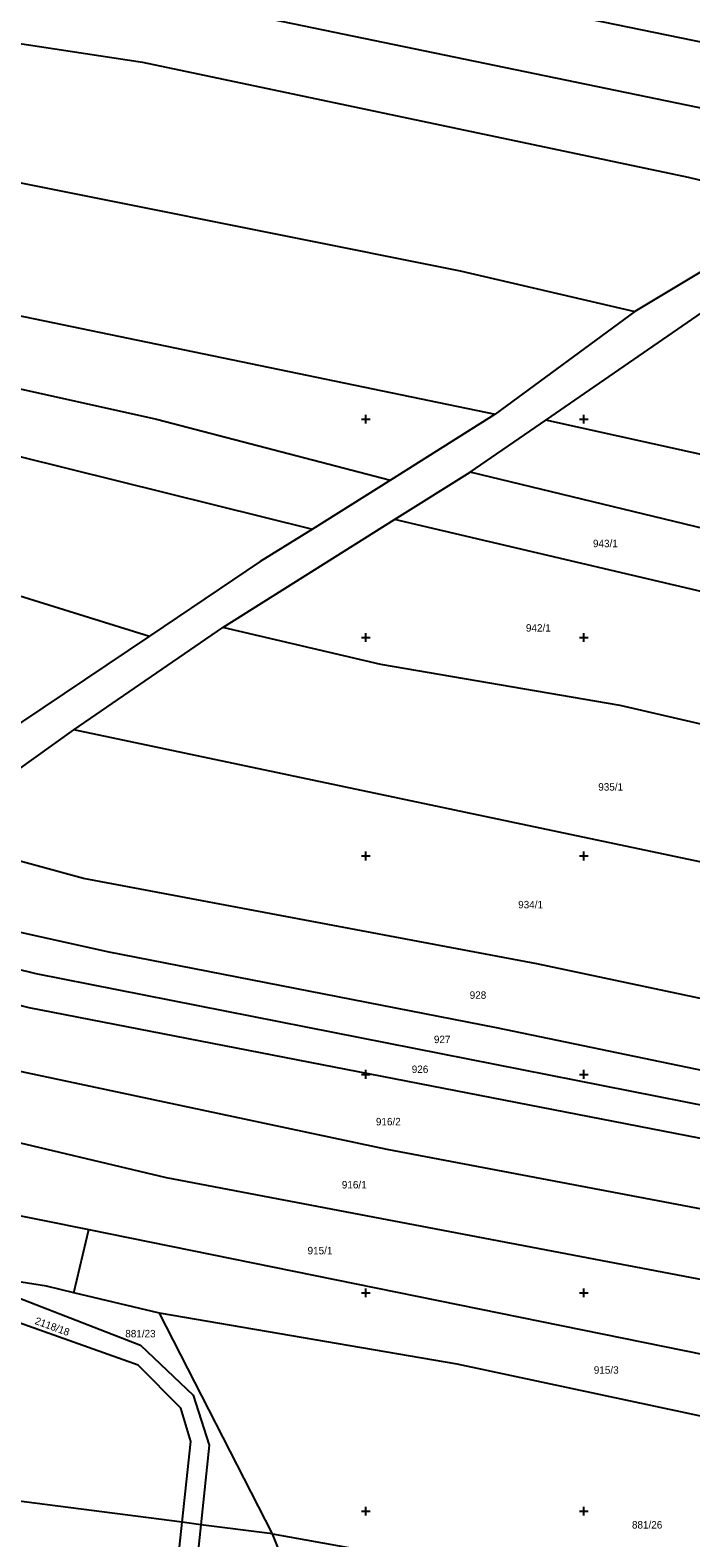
# Model space of a CAD drawing. Extents: x -776734 to -748832, y -1118122 to -976986.
# Drawn here: x -751976.9 to -751825.5, y -1114206.1 to -1113860.9 of the extents above; entities that cross this region are included whole.
import ezdxf

# ---------------------------------------------------------------- set-up
doc = ezdxf.new("R2010")
doc.units = 0
for name, color, linetype in [('KM_Hranice parcel', 7, 'Continuous'), ('KM_Parcelní čísla', 7, 'Continuous'), ('Level 61 Křížky', 7, 'Continuous')]:
    doc.layers.add(name, color=color, linetype=linetype)

msp = doc.modelspace()

# ---------------------------------------------------------------- linework, layer by layer
at = {"layer": 'KM_Hranice parcel'}
for p, q in [((-751838.37, -1113925.31), (-751870.31, -1113948.87)), ((-751858.75, -1113950.21), (-751821.85, -1113924.83)), ((-751870.31, -1113948.87), (-751894.35, -1113963.98)), ((-751876.08, -1113962.13), (-751858.75, -1113950.21)), ((-751746.94, -1113974.99), (-751858.75, -1113950.21)), ((-751893.37, -1113972.98), (-751876.08, -1113962.13)), ((-751808.9, -1113978.4), (-751876.08, -1113962.13)), ((-751894.35, -1113963.98), (-751912.21, -1113975.14)), ((-751932.77, -1113997.7), (-751893.37, -1113972.98)), ((-751811.9, -1113992.07), (-751893.37, -1113972.98)), ((-751949.55, -1113999.64), (-751983.81, -1114022.61)), ((-751966.88, -1114021.12), (-751932.77, -1113997.7)), ((-752000.79, -1114045.32), (-751966.88, -1114021.12)), ((-751744.17, -1114068.05), (-751966.88, -1114021.12)), ((-752086.72, -1114110.74), (-751963.46, -1114135.54)), ((-751966.9, -1114149.99), (-751963.46, -1114135.54)), ((-751963.46, -1114135.54), (-751733.1, -1114182.3)), ((-751947.26, -1114154.67), (-751966.9, -1114149.99)), ((-751921.38, -1114205.21), (-751947.26, -1114154.67)), ((-751945.05, -1114230.07), (-751942.05, -1114202.56)), ((-751937.8, -1114203.11), (-751942.05, -1114202.56)), ((-751937.8, -1114203.11), (-751940.69, -1114230.75)), ((-751921.38, -1114205.21), (-751937.8, -1114203.11)), ((-751914.61, -1114221.8), (-751921.38, -1114205.21))]:
    msp.add_line(p, q, dxfattribs=at)
for points in [[(-751723.72, -1113888.3), (-751756.66, -1113878.97), (-751791.88, -1113870.11), (-751926.69, -1113842.36), (-752252.41, -1113777.87)], [(-752185.35, -1113805.85), (-751989.84, -1113845.4), (-751951.52, -1113852.13), (-751789.23, -1113885.75), (-751755.8, -1113895.77)], [(-752613.96, -1113820.43), (-752579.28, -1113826.6), (-752499.65, -1113838.1), (-752439.16, -1113849.06), (-752247.55, -1113890.09), (-752114.51, -1113915.08), (-752012.56, -1113935.61), (-751947.95, -1113950.01), (-751894.35, -1113963.98)], [(-752186.51, -1113822.73), (-752097.13, -1113839.95), (-751984.34, -1113863.18), (-751951.13, -1113868.22), (-751826.09, -1113894.6), (-751788.25, -1113903.76)], [(-752616.64, -1113836.16), (-752572.16, -1113841.95), (-752504.23, -1113852.37), (-752449.63, -1113862.47), (-752254.42, -1113901.89), (-752137.26, -1113926.63), (-752072.06, -1113937.07), (-751990.72, -1113955.7), (-751912.21, -1113975.14)], [(-752623.23, -1113863.58), (-752463.39, -1113891.64), (-752195.83, -1113946.9), (-752102.76, -1113962.49), (-752093.41, -1113965.75), (-752006.07, -1113982.13), (-751949.55, -1113999.64)], [(-752126.93, -1113866.25), (-751878.39, -1113916), (-751838.37, -1113925.31)], [(-752130.36, -1113896.71), (-752025.67, -1113916.68), (-751870.31, -1113948.87)], [(-751788.25, -1113903.76), (-751800.81, -1113907.42), (-751819.63, -1113914.08), (-751838.37, -1113925.31)], [(-751912.21, -1113975.14), (-751924.15, -1113982.61), (-751949.55, -1113999.64)], [(-751818.23, -1114020.95), (-751841.67, -1114015.58), (-751896.54, -1114006.12), (-751932.77, -1113997.7)], [(-751734.21, -1114099.59), (-751791.24, -1114089.44), (-751860.76, -1114074.67), (-751964.69, -1114055.17), (-752000.79, -1114045.32)], [(-751727.48, -1114117.38), (-751750.88, -1114114.07), (-751870.01, -1114089.38), (-751959.13, -1114071.96), (-752018.96, -1114058.63)], [(-751728.06, -1114125.81), (-751975.53, -1114077), (-752026.5, -1114064.43)], [(-751728.56, -1114133.07), (-751977.13, -1114084.73), (-752029.17, -1114071.46)], [(-751731.19, -1114148.85), (-751793.17, -1114136.49), (-751895.05, -1114117.19), (-752051.82, -1114083.91)], [(-751735.39, -1114163.66), (-751945.67, -1114123.67), (-751986.88, -1114113.89), (-752069.24, -1114097.3)], [(-751942.05, -1114202.56), (-751940.03, -1114184.09), (-751942.36, -1114176.41), (-751952.12, -1114166.57), (-751993.24, -1114152.02), (-752023.4, -1114145.52)], [(-751966.9, -1114149.99), (-751973.14, -1114148.51), (-751995.51, -1114145.01)], [(-751995.51, -1114145.01), (-751951.61, -1114162.01), (-751939.5, -1114173.43), (-751935.89, -1114184.87), (-751937.8, -1114203.11)], [(-751729.11, -1114198.3), (-751879.02, -1114166.38), (-751947.26, -1114154.67)], [(-751942.05, -1114202.56), (-751993.79, -1114195.91), (-752051.15, -1114187.32)], [(-751921.38, -1114205.21), (-751887.79, -1114211.26), (-751803.4, -1114231.45), (-751755.49, -1114241.48)]]:
    msp.add_lwpolyline(points, dxfattribs=at)
at = {"layer": 'Level 61 Křížky'}
for p, q in [((-751901, -1113950), (-751899, -1113950)), ((-751900, -1113950), (-751900, -1113949)), ((-751900, -1113951), (-751900, -1113950)), ((-751851, -1113950), (-751849, -1113950)), ((-751850, -1113950), (-751850, -1113949)), ((-751850, -1113951), (-751850, -1113950)), ((-751901, -1114000), (-751899, -1114000)), ((-751900, -1114000), (-751900, -1113999)), ((-751900, -1114001), (-751900, -1114000)), ((-751851, -1114000), (-751849, -1114000)), ((-751850, -1114000), (-751850, -1113999)), ((-751850, -1114001), (-751850, -1114000)), ((-751900, -1114050), (-751900, -1114049)), ((-751850, -1114050), (-751850, -1114049)), ((-751901, -1114050), (-751899, -1114050)), ((-751900, -1114051), (-751900, -1114050)), ((-751851, -1114050), (-751849, -1114050)), ((-751850, -1114051), (-751850, -1114050)), ((-751901, -1114100), (-751899, -1114100)), ((-751900, -1114100), (-751900, -1114099)), ((-751900, -1114101), (-751900, -1114100)), ((-751851, -1114100), (-751849, -1114100)), ((-751850, -1114100), (-751850, -1114099)), ((-751850, -1114101), (-751850, -1114100)), ((-751900, -1114150), (-751900, -1114149)), ((-751850, -1114150), (-751850, -1114149)), ((-751901, -1114150), (-751899, -1114150)), ((-751900, -1114151), (-751900, -1114150)), ((-751851, -1114150), (-751849, -1114150)), ((-751850, -1114151), (-751850, -1114150)), ((-751901, -1114200), (-751899, -1114200)), ((-751900, -1114200), (-751900, -1114199)), ((-751900, -1114201), (-751900, -1114200)), ((-751851, -1114200), (-751849, -1114200)), ((-751850, -1114200), (-751850, -1114199)), ((-751850, -1114201), (-751850, -1114200))]:
    msp.add_line(p, q, dxfattribs=at)

# ---------------------------------------------------------------- texts
at = {"layer": 'KM_Parcelní čísla'}
for s, p in [('943/1', (-751847.928, -1113979.3)), ('942/1', (-751863.288, -1113998.63)), ('935/1', (-751846.718, -1114035.03)), ('934/1', (-751865.068, -1114061.98)), ('928', (-751876.175, -1114082.7)), ('927', (-751884.375, -1114092.85)), ('926', (-751889.445, -1114099.68)), ('916/2', (-751897.658, -1114111.67)), ('916/1', (-751905.468, -1114126.12)), ('915/1', (-751913.318, -1114141.2)), ('881/23', (-751955.087, -1114160.21)), ('915/3', (-751847.738, -1114168.54)), ('881/26', (-751838.997, -1114203.99))]:
    msp.add_text(s, height=1.7, dxfattribs=at).set_placement(p)
msp.add_text('2118/18', height=1.7, rotation=340, dxfattribs=at).set_placement((-751975.95, -1114157.116))

doc.saveas('drawing.dxf')
